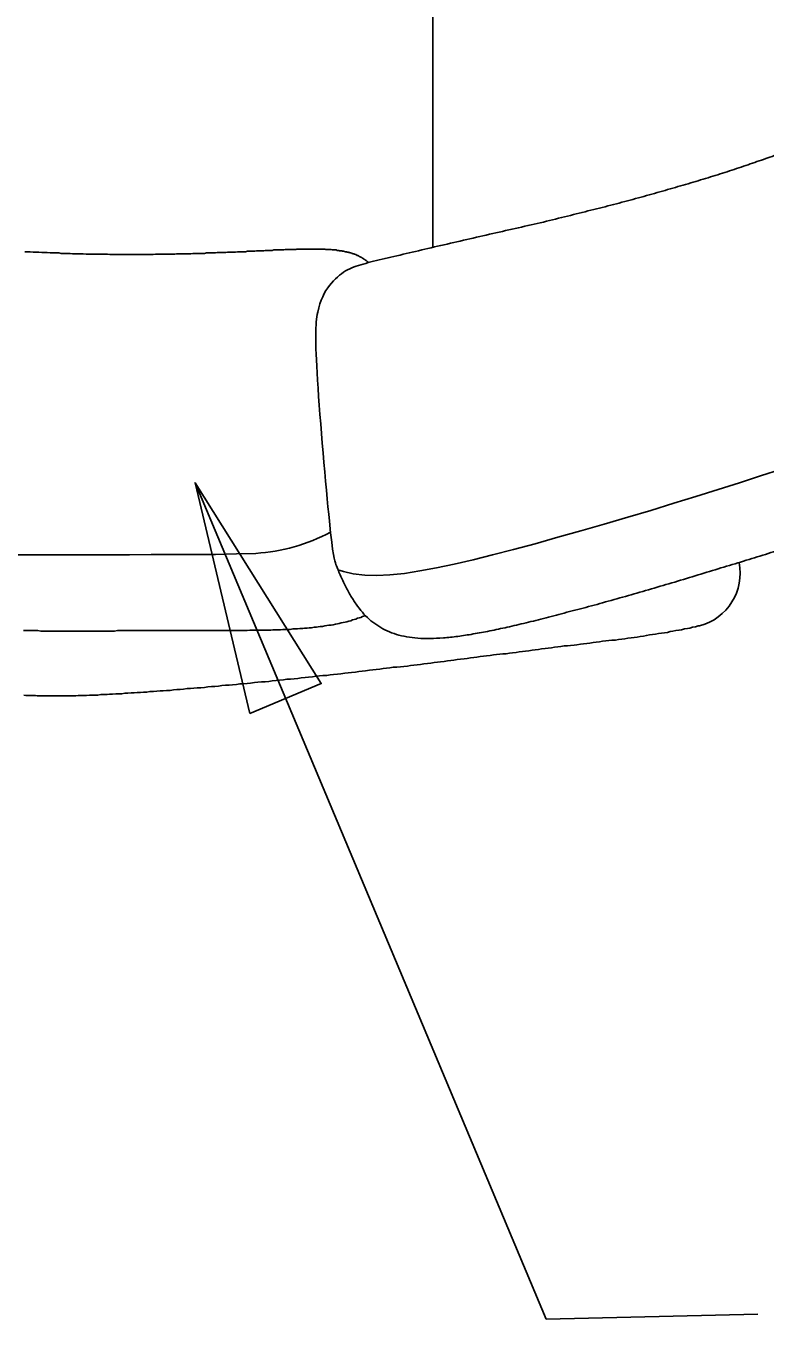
# Model space of a CAD drawing. Extents: x 6707406 to 6714471, y 1868570 to 1872341.
# Drawn here: x 6714328.3 to 6714368.1, y 1870044.4 to 1870114 of the extents above; entities that cross this region are included whole.
import ezdxf

# ---------------------------------------------------------------- set-up
doc = ezdxf.new("R2010")
doc.units = 0
doc.layers.add('Nongeo Data(60)', color=7, linetype='Continuous')

msp = doc.modelspace()

# ---------------------------------------------------------------- linework, layer by layer
at = {"layer": 'Nongeo Data(60)'}
for points in [[(6714350.235, 1870173.524), (6714350.235, 1870151.867), (6714354.69, 1870153.911), (6714345.343, 1870141.326), (6714350.235, 1870143.76), (6714350.235, 1870102.1)], [(6714328.233, 1870101.87), (6714328.371, 1870101.87), (6714328.532, 1870101.87), (6714328.693, 1870101.847), (6714328.853, 1870101.847), (6714328.991, 1870101.847), (6714329.152, 1870101.824), (6714329.313, 1870101.824), (6714329.45, 1870101.824), (6714329.611, 1870101.801), (6714329.772, 1870101.801), (6714329.91, 1870101.801), (6714330.071, 1870101.801), (6714330.208, 1870101.778), (6714330.369, 1870101.778), (6714330.507, 1870101.778), (6714330.668, 1870101.778), (6714330.805, 1870101.755), (6714330.943, 1870101.755), (6714331.104, 1870101.755), (6714331.242, 1870101.755), (6714331.38, 1870101.755), (6714331.54, 1870101.732), (6714331.678, 1870101.732), (6714331.816, 1870101.732), (6714331.977, 1870101.732), (6714332.114, 1870101.732), (6714332.252, 1870101.732), (6714332.39, 1870101.732), (6714332.528, 1870101.732), (6714332.689, 1870101.732), (6714332.826, 1870101.709), (6714332.964, 1870101.709), (6714333.102, 1870101.709)], [(6714333.102, 1870101.709), (6714333.24, 1870101.709), (6714333.378, 1870101.709), (6714333.515, 1870101.709), (6714333.653, 1870101.709), (6714333.791, 1870101.709), (6714333.929, 1870101.709), (6714334.067, 1870101.709), (6714334.204, 1870101.709), (6714334.342, 1870101.709), (6714334.48, 1870101.709), (6714334.618, 1870101.709), (6714334.756, 1870101.709), (6714334.87, 1870101.709), (6714335.008, 1870101.709), (6714335.146, 1870101.709), (6714335.284, 1870101.732), (6714335.422, 1870101.732), (6714335.536, 1870101.732), (6714335.674, 1870101.732), (6714335.812, 1870101.732), (6714335.927, 1870101.732), (6714336.065, 1870101.732), (6714336.179, 1870101.732), (6714336.317, 1870101.732), (6714336.432, 1870101.755), (6714336.57, 1870101.755), (6714336.685, 1870101.755), (6714336.822, 1870101.755), (6714336.937, 1870101.755), (6714337.075, 1870101.755), (6714337.19, 1870101.755), (6714337.305, 1870101.778), (6714337.443, 1870101.778), (6714337.557, 1870101.778), (6714337.672, 1870101.778), (6714337.787, 1870101.778), (6714337.925, 1870101.778), (6714338.04, 1870101.801), (6714338.155, 1870101.801), (6714338.269, 1870101.801), (6714338.384, 1870101.801), (6714338.499, 1870101.801), (6714338.614, 1870101.824), (6714338.729, 1870101.824), (6714338.843, 1870101.824), (6714338.958, 1870101.824), (6714339.073, 1870101.824), (6714339.165, 1870101.847), (6714339.28, 1870101.847), (6714339.395, 1870101.847), (6714339.509, 1870101.847), (6714339.601, 1870101.847), (6714339.716, 1870101.87), (6714339.831, 1870101.87), (6714339.923, 1870101.87), (6714340.038, 1870101.87), (6714340.13, 1870101.87), (6714340.244, 1870101.893), (6714340.336, 1870101.893), (6714340.428, 1870101.893), (6714340.543, 1870101.893), (6714340.635, 1870101.893), (6714340.727, 1870101.916), (6714340.842, 1870101.916)], [(6714340.842, 1870101.916), (6714340.933, 1870101.916), (6714341.025, 1870101.916), (6714341.117, 1870101.916), (6714341.209, 1870101.939), (6714341.301, 1870101.939), (6714341.393, 1870101.939), (6714341.485, 1870101.939), (6714341.576, 1870101.939), (6714341.668, 1870101.962), (6714341.76, 1870101.962), (6714341.852, 1870101.962), (6714341.944, 1870101.962), (6714342.013, 1870101.962), (6714342.105, 1870101.962), (6714342.196, 1870101.962), (6714342.265, 1870101.985), (6714342.357, 1870101.985), (6714342.449, 1870101.985), (6714342.518, 1870101.985), (6714342.61, 1870101.985), (6714342.679, 1870101.985), (6714342.771, 1870101.985), (6714342.84, 1870101.985), (6714342.908, 1870102.008), (6714343, 1870102.008), (6714343.069, 1870102.008), (6714343.138, 1870102.008), (6714343.207, 1870102.008), (6714343.299, 1870102.008), (6714343.368, 1870102.008), (6714343.437, 1870102.008), (6714343.506, 1870102.008), (6714343.574, 1870102.008), (6714343.643, 1870102.008), (6714343.712, 1870102.008), (6714343.781, 1870102.008), (6714343.85, 1870102.008), (6714343.919, 1870102.008), (6714343.965, 1870102.008), (6714344.034, 1870102.008), (6714344.103, 1870102.008), (6714344.172, 1870102.008), (6714344.217, 1870102.008), (6714344.286, 1870102.008), (6714344.355, 1870102.008), (6714344.401, 1870102.008), (6714344.47, 1870101.985), (6714344.516, 1870101.985), (6714344.585, 1870101.985), (6714344.631, 1870101.985), (6714344.7, 1870101.985), (6714344.746, 1870101.985), (6714344.815, 1870101.962), (6714344.861, 1870101.962), (6714344.906, 1870101.962), (6714344.975, 1870101.962), (6714345.021, 1870101.962), (6714345.067, 1870101.939), (6714345.113, 1870101.939), (6714345.159, 1870101.939), (6714345.205, 1870101.916), (6714345.274, 1870101.916), (6714345.32, 1870101.916), (6714345.366, 1870101.893)], [(6714345.366, 1870101.893), (6714345.412, 1870101.893), (6714345.458, 1870101.893), (6714345.481, 1870101.87), (6714345.527, 1870101.87), (6714345.572, 1870101.87), (6714345.618, 1870101.847), (6714345.664, 1870101.847), (6714345.71, 1870101.824), (6714345.733, 1870101.824), (6714345.779, 1870101.801), (6714345.825, 1870101.801), (6714345.871, 1870101.778), (6714345.894, 1870101.778), (6714345.94, 1870101.755), (6714345.963, 1870101.755), (6714346.009, 1870101.732), (6714346.055, 1870101.709), (6714346.078, 1870101.709), (6714346.124, 1870101.686), (6714346.147, 1870101.663), (6714346.193, 1870101.663), (6714346.216, 1870101.641), (6714346.261, 1870101.618), (6714346.284, 1870101.618), (6714346.307, 1870101.595), (6714346.353, 1870101.572), (6714346.376, 1870101.549), (6714346.399, 1870101.549), (6714346.445, 1870101.526), (6714346.468, 1870101.503), (6714346.491, 1870101.48), (6714346.537, 1870101.457), (6714346.56, 1870101.457), (6714346.583, 1870101.434), (6714346.606, 1870101.411), (6714346.629, 1870101.388), (6714346.675, 1870101.365), (6714346.698, 1870101.342), (6714346.721, 1870101.319), (6714346.744, 1870101.296), (6714346.767, 1870101.273)], [(6714369.021, 1870090.158), (6714367.895, 1870089.79), (6714366.747, 1870089.423), (6714365.599, 1870089.055), (6714364.405, 1870088.688), (6714363.21, 1870088.32), (6714361.97, 1870087.93), (6714360.73, 1870087.562), (6714359.467, 1870087.195), (6714358.204, 1870086.828), (6714356.964, 1870086.483), (6714355.746, 1870086.139), (6714354.575, 1870085.817), (6714353.45, 1870085.541), (6714352.393, 1870085.266), (6714351.383, 1870085.036), (6714350.418, 1870084.829), (6714349.523, 1870084.669), (6714348.696, 1870084.531), (6714347.915, 1870084.462), (6714347.203, 1870084.416), (6714346.56, 1870084.439), (6714345.94, 1870084.508), (6714345.412, 1870084.646), (6714345.113, 1870084.738)], [(6714337.42, 1870089.423), (6714356.343, 1870044.364), (6714367.735, 1870044.639)], [(6714340.681, 1870085.61), (6714339.647, 1870085.587), (6714338.522, 1870085.564), (6714337.374, 1870085.564), (6714336.202, 1870085.564), (6714335.054, 1870085.564), (6714333.883, 1870085.541), (6714332.712, 1870085.541), (6714331.517, 1870085.541), (6714330.323, 1870085.541), (6714329.129, 1870085.541), (6714327.889, 1870085.541)], [(6714346.583, 1870082.28), (6714346.514, 1870082.234), (6714346.445, 1870082.211), (6714346.353, 1870082.165), (6714346.261, 1870082.142), (6714346.17, 1870082.12), (6714346.078, 1870082.074), (6714345.986, 1870082.051), (6714345.894, 1870082.028), (6714345.802, 1870081.982), (6714345.71, 1870081.959), (6714345.595, 1870081.936), (6714345.504, 1870081.913), (6714345.389, 1870081.89), (6714345.297, 1870081.867), (6714345.182, 1870081.844), (6714345.09, 1870081.821), (6714344.975, 1870081.798), (6714344.861, 1870081.775), (6714344.746, 1870081.752), (6714344.631, 1870081.752), (6714344.516, 1870081.729), (6714344.401, 1870081.706), (6714344.286, 1870081.683), (6714344.172, 1870081.683), (6714344.057, 1870081.66), (6714343.942, 1870081.637), (6714343.827, 1870081.637), (6714343.689, 1870081.614), (6714343.574, 1870081.614), (6714343.46, 1870081.591), (6714343.322, 1870081.591), (6714343.207, 1870081.568), (6714343.069, 1870081.568), (6714342.931, 1870081.545), (6714342.817, 1870081.545), (6714342.679, 1870081.545), (6714342.541, 1870081.522), (6714342.426, 1870081.522), (6714342.288, 1870081.522), (6714342.151, 1870081.522), (6714342.013, 1870081.499), (6714341.875, 1870081.499), (6714341.76, 1870081.499), (6714341.622, 1870081.499), (6714341.485, 1870081.476), (6714341.347, 1870081.476), (6714341.209, 1870081.476), (6714341.071, 1870081.476), (6714340.91, 1870081.476), (6714340.773, 1870081.476), (6714340.635, 1870081.476), (6714340.497, 1870081.476), (6714340.359, 1870081.476), (6714340.221, 1870081.454), (6714340.084, 1870081.454), (6714339.923, 1870081.454), (6714339.785, 1870081.454), (6714339.647, 1870081.454), (6714339.509, 1870081.454), (6714339.349, 1870081.454), (6714339.211, 1870081.454), (6714339.073, 1870081.454), (6714338.935, 1870081.454), (6714338.775, 1870081.454)], [(6714364.611, 1870081.706), (6714364.519, 1870081.706), (6714364.382, 1870081.66), (6714364.221, 1870081.637), (6714364.083, 1870081.591), (6714363.945, 1870081.568), (6714363.784, 1870081.545), (6714363.624, 1870081.499), (6714363.486, 1870081.476), (6714363.325, 1870081.454), (6714363.164, 1870081.431), (6714363.027, 1870081.408), (6714362.866, 1870081.362), (6714362.705, 1870081.339), (6714362.544, 1870081.316), (6714362.384, 1870081.293), (6714362.223, 1870081.27), (6714362.062, 1870081.247), (6714361.901, 1870081.224), (6714361.74, 1870081.201), (6714361.58, 1870081.155), (6714361.396, 1870081.132), (6714361.235, 1870081.109), (6714361.074, 1870081.086), (6714360.914, 1870081.063), (6714360.73, 1870081.04), (6714360.569, 1870081.017), (6714360.408, 1870080.994), (6714360.225, 1870080.971), (6714360.064, 1870080.948), (6714359.88, 1870080.948), (6714359.719, 1870080.925), (6714359.559, 1870080.902), (6714359.375, 1870080.879), (6714359.214, 1870080.856), (6714359.03, 1870080.833), (6714358.87, 1870080.81), (6714358.686, 1870080.787), (6714358.525, 1870080.765), (6714358.342, 1870080.742), (6714358.181, 1870080.719), (6714357.997, 1870080.696), (6714357.836, 1870080.673), (6714357.653, 1870080.65), (6714357.492, 1870080.627), (6714357.308, 1870080.627), (6714357.124, 1870080.604), (6714356.964, 1870080.581), (6714356.78, 1870080.558), (6714356.619, 1870080.535), (6714356.435, 1870080.512), (6714356.275, 1870080.489), (6714356.091, 1870080.466), (6714355.93, 1870080.443), (6714355.746, 1870080.42), (6714355.586, 1870080.397), (6714355.402, 1870080.374), (6714355.218, 1870080.351), (6714355.057, 1870080.328), (6714354.874, 1870080.305), (6714354.713, 1870080.282), (6714354.529, 1870080.259), (6714354.368, 1870080.236), (6714354.185, 1870080.213), (6714354.001, 1870080.213)], [(6714329.267, 1870081.431), (6714329.106, 1870081.431), (6714328.945, 1870081.454), (6714328.807, 1870081.454), (6714328.647, 1870081.454), (6714328.486, 1870081.454), (6714328.325, 1870081.454), (6714328.164, 1870081.454)], [(6714338.775, 1870081.454), (6714338.637, 1870081.454), (6714338.499, 1870081.454), (6714338.338, 1870081.454), (6714338.2, 1870081.454), (6714338.063, 1870081.454), (6714337.902, 1870081.454), (6714337.764, 1870081.454), (6714337.626, 1870081.454), (6714337.466, 1870081.454), (6714337.328, 1870081.454), (6714337.19, 1870081.454), (6714337.029, 1870081.454), (6714336.891, 1870081.454), (6714336.754, 1870081.454), (6714336.593, 1870081.454), (6714336.455, 1870081.454), (6714336.317, 1870081.454), (6714336.156, 1870081.454), (6714336.019, 1870081.454), (6714335.881, 1870081.454), (6714335.72, 1870081.454), (6714335.582, 1870081.454), (6714335.445, 1870081.454), (6714335.284, 1870081.454), (6714335.146, 1870081.454), (6714335.008, 1870081.454), (6714334.847, 1870081.454), (6714334.71, 1870081.454), (6714334.549, 1870081.454), (6714334.411, 1870081.454), (6714334.273, 1870081.454), (6714334.113, 1870081.454), (6714333.975, 1870081.454), (6714333.814, 1870081.454), (6714333.676, 1870081.454), (6714333.515, 1870081.454), (6714333.378, 1870081.454), (6714333.24, 1870081.454), (6714333.079, 1870081.431), (6714332.941, 1870081.431), (6714332.78, 1870081.431), (6714332.643, 1870081.431), (6714332.482, 1870081.431), (6714332.344, 1870081.431), (6714332.183, 1870081.431), (6714332.023, 1870081.431), (6714331.885, 1870081.431), (6714331.724, 1870081.431), (6714331.586, 1870081.431), (6714331.426, 1870081.431), (6714331.288, 1870081.431), (6714331.127, 1870081.431), (6714330.966, 1870081.431), (6714330.828, 1870081.431), (6714330.668, 1870081.431), (6714330.507, 1870081.431), (6714330.369, 1870081.431), (6714330.208, 1870081.431), (6714330.048, 1870081.431), (6714329.887, 1870081.431), (6714329.749, 1870081.431), (6714329.588, 1870081.431), (6714329.427, 1870081.431), (6714329.267, 1870081.431)], [(6714354.001, 1870080.213), (6714353.84, 1870080.19), (6714353.656, 1870080.167), (6714353.496, 1870080.144), (6714353.312, 1870080.121), (6714353.128, 1870080.099), (6714352.967, 1870080.076), (6714352.784, 1870080.053), (6714352.6, 1870080.03), (6714352.439, 1870080.007), (6714352.256, 1870079.984), (6714352.072, 1870079.961), (6714351.911, 1870079.938), (6714351.727, 1870079.915), (6714351.544, 1870079.892), (6714351.36, 1870079.869), (6714351.199, 1870079.846), (6714351.015, 1870079.823), (6714350.832, 1870079.8), (6714350.648, 1870079.777), (6714350.487, 1870079.754), (6714350.303, 1870079.731), (6714350.12, 1870079.708), (6714349.936, 1870079.685), (6714349.752, 1870079.662), (6714349.569, 1870079.639), (6714349.385, 1870079.616), (6714349.201, 1870079.593), (6714349.017, 1870079.57), (6714348.857, 1870079.547), (6714348.673, 1870079.524), (6714348.489, 1870079.501), (6714348.282, 1870079.478), (6714348.099, 1870079.478), (6714347.915, 1870079.455), (6714347.731, 1870079.433), (6714347.548, 1870079.41), (6714347.364, 1870079.387), (6714347.18, 1870079.364), (6714346.996, 1870079.341), (6714346.813, 1870079.318), (6714346.606, 1870079.295), (6714346.422, 1870079.272), (6714346.238, 1870079.249), (6714346.055, 1870079.226), (6714345.848, 1870079.203), (6714345.664, 1870079.18), (6714345.481, 1870079.157), (6714345.274, 1870079.134), (6714345.09, 1870079.111), (6714344.884, 1870079.088), (6714344.7, 1870079.065), (6714344.516, 1870079.042), (6714344.309, 1870079.042), (6714344.126, 1870079.019), (6714343.919, 1870078.996), (6714343.735, 1870078.973), (6714343.529, 1870078.95), (6714343.345, 1870078.927), (6714343.138, 1870078.904), (6714342.954, 1870078.881), (6714342.748, 1870078.858), (6714342.564, 1870078.835), (6714342.357, 1870078.835), (6714342.174, 1870078.812)], [(6714342.174, 1870078.812), (6714341.967, 1870078.789), (6714341.783, 1870078.766), (6714341.576, 1870078.744), (6714341.393, 1870078.721), (6714341.186, 1870078.698), (6714341.002, 1870078.698), (6714340.796, 1870078.675), (6714340.612, 1870078.652), (6714340.405, 1870078.629), (6714340.221, 1870078.606), (6714340.015, 1870078.583), (6714339.831, 1870078.583), (6714339.647, 1870078.56), (6714339.441, 1870078.537), (6714339.257, 1870078.514), (6714339.05, 1870078.514), (6714338.866, 1870078.491), (6714338.683, 1870078.468), (6714338.476, 1870078.445), (6714338.292, 1870078.445), (6714338.109, 1870078.422), (6714337.925, 1870078.399), (6714337.718, 1870078.376), (6714337.534, 1870078.376), (6714337.351, 1870078.353), (6714337.167, 1870078.33), (6714336.983, 1870078.33), (6714336.8, 1870078.307), (6714336.616, 1870078.284), (6714336.432, 1870078.284), (6714336.248, 1870078.261), (6714336.065, 1870078.238), (6714335.881, 1870078.238), (6714335.697, 1870078.215), (6714335.536, 1870078.215), (6714335.353, 1870078.192), (6714335.169, 1870078.169), (6714334.985, 1870078.169), (6714334.824, 1870078.146), (6714334.641, 1870078.146), (6714334.48, 1870078.123), (6714334.296, 1870078.123), (6714334.135, 1870078.1), (6714333.975, 1870078.1), (6714333.791, 1870078.078), (6714333.63, 1870078.078), (6714333.469, 1870078.055), (6714333.309, 1870078.055), (6714333.148, 1870078.055), (6714332.964, 1870078.032), (6714332.803, 1870078.032), (6714332.666, 1870078.009), (6714332.505, 1870078.009), (6714332.344, 1870078.009), (6714332.183, 1870077.986), (6714332.023, 1870077.986), (6714331.885, 1870077.986), (6714331.724, 1870077.986), (6714331.563, 1870077.963), (6714331.426, 1870077.963), (6714331.265, 1870077.963), (6714331.127, 1870077.963), (6714330.989, 1870077.94), (6714330.828, 1870077.94)], [(6714330.828, 1870077.94), (6714330.691, 1870077.94), (6714330.553, 1870077.94), (6714330.415, 1870077.94), (6714330.277, 1870077.94), (6714330.116, 1870077.94), (6714329.979, 1870077.94), (6714329.864, 1870077.94), (6714329.726, 1870077.94), (6714329.588, 1870077.94), (6714329.45, 1870077.94), (6714329.313, 1870077.94), (6714329.198, 1870077.94), (6714329.06, 1870077.94), (6714328.922, 1870077.94), (6714328.807, 1870077.963), (6714328.67, 1870077.963), (6714328.555, 1870077.963), (6714328.44, 1870077.963), (6714328.302, 1870077.963), (6714328.187, 1870077.986)]]:
    msp.add_lwpolyline(points, dxfattribs=at)
msp.add_lwpolyline([(6714340.359, 1870076.998), (6714337.42, 1870089.423), (6714344.217, 1870078.606)], close=True, dxfattribs=at)
for centre, radius, start, end in [((6714340.077, 1870095.423), 9.824, 273.57837, 298.16373), ((6714363.862, 1870084.55), 2.93, 284.64674, 11.35286)]:
    msp.add_arc(centre, radius, start, end, dxfattribs=at)
msp.add_open_spline([(6714381.078, 1870105.223), (6714381.606, 1870104.488), (6714383.213, 1870101.319), (6714384.959, 1870096.841), (6714385.005, 1870096.335), (6714385.028, 1870095.853), (6714385.028, 1870095.371), (6714385.005, 1870094.889), (6714384.959, 1870094.383), (6714384.844, 1870093.878), (6714384.706, 1870093.35), (6714384.5, 1870092.845), (6714384.224, 1870092.316), (6714383.857, 1870091.811), (6714383.397, 1870091.329), (6714382.823, 1870090.869), (6714382.134, 1870090.41), (6714381.33, 1870089.997), (6714380.458, 1870089.606), (6714379.493, 1870089.239), (6714378.46, 1870088.871), (6714377.403, 1870088.504), (6714376.301, 1870088.159), (6714375.198, 1870087.815), (6714374.096, 1870087.471), (6714372.994, 1870087.103), (6714371.868, 1870086.759), (6714370.743, 1870086.391), (6714369.595, 1870086.024), (6714368.446, 1870085.656), (6714367.275, 1870085.289), (6714366.058, 1870084.921), (6714364.841, 1870084.554), (6714363.578, 1870084.163), (6714362.315, 1870083.796), (6714361.074, 1870083.429), (6714359.834, 1870083.084), (6714358.617, 1870082.74), (6714357.446, 1870082.441), (6714356.32, 1870082.142), (6714355.241, 1870081.867), (6714354.231, 1870081.637), (6714353.289, 1870081.431), (6714352.393, 1870081.27), (6714351.567, 1870081.132), (6714350.786, 1870081.063), (6714350.074, 1870081.017), (6714349.408, 1870081.04), (6714348.811, 1870081.109), (6714348.259, 1870081.247), (6714347.754, 1870081.431), (6714347.318, 1870081.683), (6714346.882, 1870081.982), (6714346.514, 1870082.326), (6714346.17, 1870082.763), (6714345.848, 1870083.245), (6714345.549, 1870083.773), (6714345.274, 1870084.37), (6714344.998, 1870085.013), (6714344.769, 1870085.702), (6714343.85, 1870096.289), (6714343.919, 1870098.816), (6714344.631, 1870100.148), (6714345.526, 1870100.906), (6714346.422, 1870101.204), (6714347.639, 1870101.503), (6714348.948, 1870101.801), (6714350.303, 1870102.123), (6714351.704, 1870102.444), (6714353.105, 1870102.766), (6714354.506, 1870103.087), (6714355.861, 1870103.386), (6714357.17, 1870103.707), (6714358.433, 1870104.029), (6714359.673, 1870104.328), (6714360.868, 1870104.649), (6714362.039, 1870104.971), (6714363.164, 1870105.292), (6714364.267, 1870105.614), (6714365.323, 1870105.935), (6714366.357, 1870106.257), (6714367.344, 1870106.601), (6714368.286, 1870106.923), (6714369.204, 1870107.244), (6714370.077, 1870107.566), (6714370.881, 1870107.864), (6714371.662, 1870108.14), (6714372.374, 1870108.392), (6714373.04, 1870108.645), (6714373.66, 1870108.852), (6714374.234, 1870109.058), (6714374.739, 1870109.219), (6714375.221, 1870109.357), (6714375.658, 1870109.472), (6714376.071, 1870109.541), (6714376.416, 1870109.587), (6714376.76, 1870109.587), (6714377.059, 1870109.564), (6714377.334, 1870109.518), (6714377.518, 1870109.449), (6714377.587, 1870109.426)], degree=3, dxfattribs=at)

doc.saveas('drawing.dxf')
